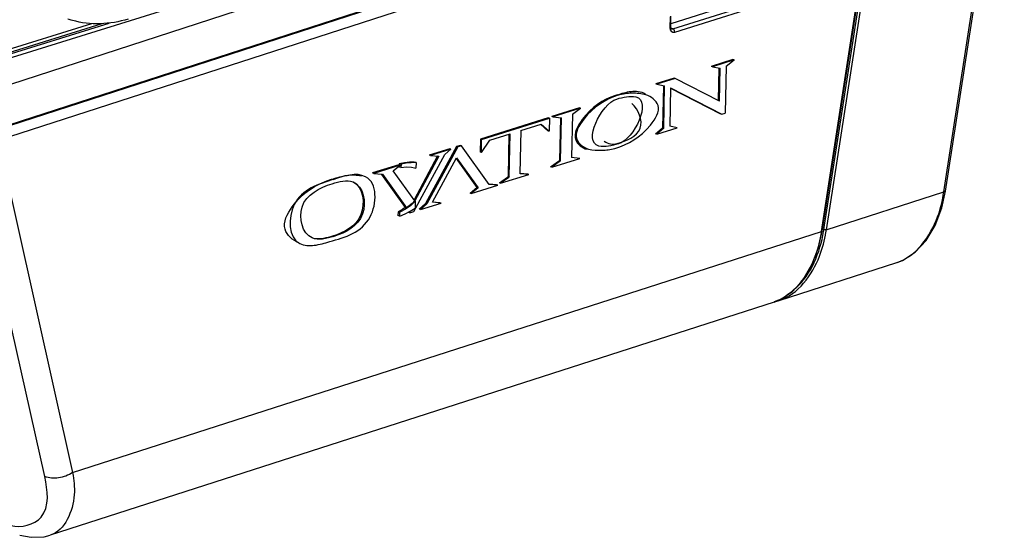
# Paper-space layout 'Sheet' of a CAD drawing. Header units: inches. Extents: x 0.2 to 10.8, y 0.2 to 8.3.
# Tile 318 of 545: x 5.688 to 6.384, y 6.23 to 6.596. Entities that reach past the tile are written whole.
import ezdxf

# ---------------------------------------------------------------- set-up
doc = ezdxf.new("R2010")
doc.units = ezdxf.units.IN
doc.header["$MEASUREMENT"] = 0
doc.layers.get('0').update_dxf_attribs({"lineweight": 5})

psp = doc.layouts.new('Sheet')

# ---------------------------------------------------------------- linework, layer by layer
at = {"color": 0, "linetype": 'ByBlock', "lineweight": -3}
for p, q in [((5.656677, 6.561287), (6.355892, 6.778893)), ((5.654846, 6.541591), (6.356263, 6.769912)), ((6.342876, 6.474606), (6.384395, 6.742527)), ((6.341582, 6.474049), (6.383101, 6.741969)), ((6.311978, 6.726076), (5.634964, 6.506593)), ((6.302911, 6.722153), (5.672363, 6.51835)), ((5.672619, 6.51065), (6.2962, 6.712202)), ((6.254974, 6.44616), (6.2962, 6.712202)), ((6.255437, 6.446359), (6.296664, 6.712405)), ((6.256791, 6.447563), (6.298019, 6.71361)), ((6.299715, 6.713338), (6.258487, 6.447291)), ((6.149967, 6.589393), (6.249292, 6.620628)), ((6.151253, 6.587149), (6.250583, 6.618385)), ((6.1999, 6.609094), (6.148502, 6.592931)), ((6.148013, 6.597852), (6.147856, 6.590421)), ((6.148459, 6.590904), (6.148616, 6.59834)), ((5.65689, 6.564119), (5.751236, 6.59348)), ((5.656995, 6.565506), (5.746123, 6.593244)), ((5.657161, 6.56771), (5.738816, 6.593114)), ((6.147856, 6.590421), (6.148128, 6.588784)), ((6.149967, 6.589393), (6.148683, 6.589768)), ((6.192363, 6.567641), (6.17713, 6.562851)), ((6.178004, 6.562603), (6.17713, 6.562851)), ((6.193236, 6.567393), (6.178004, 6.562603)), ((6.178004, 6.562603), (6.183358, 6.561601)), ((6.18248, 6.56162), (6.181989, 6.538759)), ((6.182858, 6.538313), (6.183358, 6.561601)), ((6.187624, 6.562924), (6.186913, 6.529762)), ((6.187624, 6.562924), (6.193236, 6.567393)), ((6.193236, 6.567393), (6.192363, 6.567641)), ((6.150778, 6.554565), (6.137807, 6.550486)), ((6.151651, 6.554317), (6.13868, 6.550238)), ((6.151651, 6.554317), (6.150778, 6.554565)), ((6.182858, 6.538313), (6.151651, 6.554317)), ((6.13868, 6.550238), (6.137807, 6.550486)), ((6.13868, 6.550238), (6.144073, 6.549203)), ((6.143195, 6.549222), (6.142557, 6.519489)), ((6.14343, 6.519241), (6.144073, 6.549203)), ((6.148279, 6.547689), (6.147696, 6.520499)), ((6.148197, 6.54753), (6.183691, 6.529272)), ((6.148279, 6.547689), (6.184564, 6.529023)), ((6.11048, 6.542712), (6.109398, 6.542306)), ((6.11048, 6.542712), (6.1094, 6.542378)), ((6.11048, 6.542712), (6.11136, 6.542466)), ((6.083806, 6.533506), (6.064271, 6.527364)), ((6.084679, 6.533258), (6.065144, 6.527116)), ((6.078832, 6.528959), (6.084679, 6.533258)), ((6.084679, 6.533258), (6.083806, 6.533506)), ((6.061747, 6.52657), (6.013797, 6.511493)), ((6.01467, 6.511245), (6.06262, 6.526322)), ((6.06262, 6.526322), (6.061747, 6.52657)), ((6.06262, 6.526322), (6.062422, 6.517066)), ((6.065144, 6.527116), (6.064271, 6.527364)), ((6.065144, 6.527116), (6.071222, 6.526557)), ((6.070344, 6.526576), (6.069695, 6.496334)), ((6.070568, 6.496086), (6.071222, 6.526557)), ((6.078832, 6.528959), (6.078178, 6.49847)), ((6.184564, 6.529023), (6.186913, 6.529762)), ((6.042289, 6.517527), (6.056705, 6.52206)), ((6.05645, 6.521768), (6.061549, 6.517314)), ((6.056705, 6.52206), (6.062422, 6.517066)), ((6.137762, 6.515212), (6.142557, 6.519489)), ((6.138635, 6.514964), (6.153076, 6.519505)), ((6.14343, 6.519241), (6.142557, 6.519489)), ((6.153076, 6.519505), (6.147696, 6.520499)), ((6.020481, 6.510669), (6.034898, 6.515203)), ((6.034013, 6.514925), (6.033371, 6.484954)), ((6.034244, 6.484706), (6.034898, 6.515203)), ((6.042289, 6.517527), (6.041635, 6.48703)), ((6.062422, 6.517066), (6.061549, 6.517314)), ((6.138635, 6.514964), (6.137762, 6.515212)), ((6.14343, 6.519241), (6.138635, 6.514964)), ((5.672619, 6.51065), (5.725337, 6.275607)), ((5.996933, 6.50619), (5.974907, 6.465825)), ((5.997806, 6.505942), (5.97578, 6.465577)), ((5.999635, 6.50704), (5.996933, 6.50619)), ((5.997806, 6.505942), (5.996933, 6.50619)), ((6.000508, 6.506791), (5.997806, 6.505942)), ((6.000508, 6.506791), (5.999635, 6.50704)), ((6.019943, 6.479445), (6.000508, 6.506791)), ((6.013797, 6.511493), (6.013599, 6.502238)), ((6.01467, 6.511245), (6.013797, 6.511493)), ((6.014472, 6.50199), (6.01467, 6.511245)), ((6.014472, 6.50199), (6.020481, 6.510669)), ((6.110447, 6.508269), (6.111328, 6.508024)), ((5.70559, 6.272793), (5.654955, 6.498545)), ((5.966584, 6.460155), (5.988611, 6.500522)), ((5.983536, 6.499577), (5.966887, 6.468599)), ((5.984409, 6.499329), (5.967463, 6.467799)), ((5.992063, 6.504658), (5.977568, 6.500101)), ((5.978441, 6.499853), (5.977568, 6.500101)), ((5.992936, 6.50441), (5.978441, 6.499853)), ((5.978441, 6.499853), (5.984409, 6.499329)), ((5.988611, 6.500522), (5.992936, 6.50441)), ((5.992936, 6.50441), (5.992063, 6.504658)), ((6.014472, 6.50199), (6.013599, 6.502238)), ((6.084047, 6.497799), (6.078178, 6.49847)), ((5.956143, 6.493364), (5.937454, 6.487487)), ((5.957016, 6.493116), (5.938327, 6.487239)), ((5.952141, 6.489058), (5.957016, 6.493116)), ((5.957016, 6.493116), (5.956143, 6.493364)), ((5.95624, 6.492469), (5.956223, 6.491669)), ((5.957575, 6.491284), (5.956223, 6.491669)), ((5.956274, 6.494053), (5.95626, 6.493431)), ((5.960013, 6.494771), (5.956274, 6.494053)), ((5.956274, 6.494053), (5.957626, 6.493669)), ((5.957626, 6.493669), (5.957575, 6.491284)), ((5.965045, 6.491698), (5.967224, 6.491245)), ((5.968234, 6.494822), (5.966882, 6.495207)), ((5.968234, 6.494822), (5.968151, 6.490935)), ((5.979982, 6.466768), (5.996927, 6.498298)), ((5.996631, 6.497746), (6.011375, 6.477287)), ((5.996927, 6.498298), (6.012248, 6.477039)), ((6.063373, 6.491821), (6.069695, 6.496334)), ((6.064246, 6.491573), (6.063373, 6.491821)), ((6.064246, 6.491573), (6.084047, 6.497799)), ((6.070568, 6.496086), (6.064246, 6.491573)), ((6.070568, 6.496086), (6.069695, 6.496334)), ((5.938327, 6.487239), (5.937454, 6.487487)), ((5.938327, 6.487239), (5.944099, 6.486707)), ((5.943841, 6.486524), (5.960543, 6.463023)), ((5.944099, 6.486707), (5.944447, 6.486652)), ((5.944447, 6.486652), (5.961416, 6.462775)), ((5.967463, 6.467799), (5.952141, 6.489058)), ((5.967224, 6.491245), (5.968151, 6.490935)), ((6.027198, 6.480446), (6.032926, 6.484595)), ((6.028071, 6.480198), (6.048145, 6.48651)), ((6.033371, 6.484954), (6.032926, 6.484595)), ((6.033799, 6.484347), (6.032926, 6.484595)), ((6.034244, 6.484706), (6.033371, 6.484954)), ((6.034244, 6.484706), (6.033799, 6.484347)), ((6.04207, 6.486948), (6.041635, 6.48703)), ((6.047272, 6.486758), (6.041644, 6.487163)), ((6.04207, 6.486948), (6.041645, 6.487068)), ((6.048145, 6.48651), (6.04207, 6.486948)), ((5.909154, 6.483227), (5.910033, 6.482981)), ((6.007374, 6.472982), (6.026062, 6.478858)), ((6.020291, 6.479391), (6.019943, 6.479445)), ((6.020291, 6.479391), (6.019955, 6.479487)), ((6.025188, 6.479106), (6.019956, 6.479589)), ((6.026062, 6.478858), (6.020291, 6.479391)), ((6.028071, 6.480198), (6.027198, 6.480446)), ((6.033799, 6.484347), (6.028071, 6.480198)), ((6.006501, 6.47323), (6.011375, 6.477287)), ((6.007374, 6.472982), (6.006501, 6.47323)), ((6.012248, 6.477039), (6.007374, 6.472982)), ((6.012248, 6.477039), (6.011375, 6.477287)), ((6.258487, 6.447291), (6.341582, 6.474049)), ((5.967172, 6.467769), (5.965423, 6.465989)), ((5.967651, 6.467633), (5.967172, 6.467769)), ((5.967651, 6.467633), (5.967542, 6.462548)), ((5.970581, 6.461935), (5.974907, 6.465825)), ((5.971454, 6.461687), (5.985948, 6.466244)), ((5.97578, 6.465577), (5.971454, 6.461687)), ((5.97578, 6.465577), (5.974907, 6.465825)), ((5.985948, 6.466244), (5.979982, 6.466768)), ((5.985075, 6.466492), (5.979997, 6.466938)), ((5.955545, 6.46009), (5.955487, 6.457371)), ((5.956839, 6.456987), (5.955487, 6.457371)), ((5.955545, 6.46009), (5.956898, 6.459705)), ((5.956839, 6.456987), (5.956898, 6.459705)), ((5.961416, 6.462775), (5.960543, 6.463023)), ((5.963009, 6.459554), (5.962836, 6.459797)), ((5.963882, 6.459306), (5.963009, 6.459554)), ((5.963345, 6.460062), (5.963882, 6.459306)), ((5.963882, 6.459306), (5.966584, 6.460155)), ((5.964162, 6.460487), (5.967542, 6.462548)), ((5.971454, 6.461687), (5.970581, 6.461935)), ((5.725337, 6.275607), (6.254974, 6.44616)), ((5.909276, 6.442879), (5.910157, 6.442634)), ((6.225072, 6.397345), (6.30847, 6.424201)), ((6.221511, 6.396198), (5.709476, 6.231313)), ((6.222883, 6.396723), (6.225039, 6.397334))]:
    psp.add_line(p, q, dxfattribs=at)
for points in [[(6.149071, 6.589357), (6.149021, 6.589373), (6.148708, 6.589683), (6.148478, 6.590466), (6.148459, 6.590902)], [(6.148128, 6.588784), (6.148816, 6.587649), (6.149977, 6.587052), (6.151253, 6.587149)], [(5.957575, 6.491284), (5.961497, 6.491806), (5.965045, 6.491698)], [(5.968234, 6.494822), (5.964907, 6.494775), (5.961365, 6.49439), (5.957626, 6.493669)], [(5.966882, 6.495207), (5.963553, 6.495156), (5.960013, 6.494771)], [(6.308487, 6.424206), (6.312365, 6.425716), (6.321281, 6.431395), (6.329102, 6.439699), (6.335518, 6.450302), (6.340275, 6.462797), (6.342876, 6.474606)], [(5.967651, 6.467633), (5.964516, 6.464615), (5.960905, 6.461967), (5.956898, 6.459705)], [(5.965423, 6.465989), (5.9635, 6.464321), (5.961416, 6.462775)], [(5.960543, 6.463023), (5.958942, 6.461979), (5.957274, 6.461001), (5.955545, 6.46009)], [(5.956839, 6.456987), (5.960594, 6.458632), (5.964162, 6.460487)], [(6.221527, 6.396203), (6.226098, 6.398054), (6.234609, 6.403758), (6.242133, 6.41203), (6.248334, 6.422558), (6.252941, 6.434919), (6.255437, 6.446359)], [(6.255437, 6.446359), (6.255367, 6.446265), (6.254974, 6.44616)], [(5.687891, 6.231438), (5.696037, 6.229911), (5.705265, 6.230273), (5.709473, 6.231312)]]:
    psp.add_lwpolyline(points, dxfattribs=at)
for points, knots in [([(5.72514, 6.595345), (5.724615, 6.595494), (5.723569, 6.595806), (5.722532, 6.596144), (5.722015, 6.59632)], [0, 0, 0, 0, 0.4999238, 1, 1, 1, 1]), ([(6.148458, 6.590894), (6.148451, 6.590764), (6.148225, 6.590544), (6.147984, 6.590457), (6.147856, 6.590416)], [0, 0, 0, 0, 0.4915684, 1, 1, 1, 1]), ([(6.149071, 6.589357), (6.149211, 6.589318), (6.149517, 6.589287), (6.149818, 6.589346), (6.149967, 6.589393)], [0, 0, 0, 0, 0.4803052, 1, 1, 1, 1]), ([(6.151258, 6.587151), (6.15127, 6.587666), (6.151025, 6.588572), (6.150338, 6.589288), (6.149967, 6.589393)], [0, 0, 0, 0, 0.5720352, 1, 1, 1, 1]), ([(6.1094, 6.542378), (6.100115, 6.539517), (6.088302, 6.531038), (6.07741, 6.511745), (6.08588, 6.505031), (6.089297, 6.504232)], [0, 0, 0, 0, 0.5331162, 0.8074952, 1, 1, 1, 1]), ([(6.11136, 6.542466), (6.101928, 6.53954), (6.089696, 6.53165), (6.078016, 6.512096), (6.086782, 6.505312), (6.090317, 6.5044)], [0, 0, 0, 0, 0.5322765, 0.8032155, 1, 1, 1, 1]), ([(6.108813, 6.504905), (6.118486, 6.507627), (6.131005, 6.515209), (6.143417, 6.534766), (6.134506, 6.541631), (6.130878, 6.542702)], [0, 0, 0, 0, 0.5343716, 0.7988979, 1, 1, 1, 1]), ([(6.11034, 6.539799), (6.112552, 6.54049), (6.116937, 6.541536), (6.121567, 6.541776), (6.123714, 6.541298)], [0, 0, 0, 0, 0.5130263, 1, 1, 1, 1]), ([(6.11048, 6.542712), (6.113726, 6.543719), (6.120138, 6.545912), (6.127237, 6.545149), (6.130282, 6.543789)], [0, 0, 0, 0, 0.50473, 1, 1, 1, 1]), ([(6.130878, 6.542702), (6.127703, 6.543639), (6.121063, 6.544285), (6.114469, 6.54343), (6.11136, 6.542466)], [0, 0, 0, 0, 0.5042864, 1, 1, 1, 1]), ([(6.110447, 6.508269), (6.116754, 6.510103), (6.132287, 6.516192), (6.125594, 6.53253), (6.120975, 6.536555)], [0, 0, 0, 0, 0.5173925, 1, 1, 1, 1]), ([(6.111328, 6.508024), (6.109053, 6.507362), (6.104568, 6.506328), (6.099837, 6.50606), (6.097642, 6.506544)], [0, 0, 0, 0, 0.5130946, 1, 1, 1, 1]), ([(6.101323, 6.509918), (6.102733, 6.509088), (6.10569, 6.507824), (6.108988, 6.507845), (6.110447, 6.508269)], [0, 0, 0, 0, 0.5184187, 1, 1, 1, 1]), ([(6.090317, 6.5044), (6.093344, 6.503619), (6.099639, 6.503213), (6.105842, 6.504069), (6.108813, 6.504905)], [0, 0, 0, 0, 0.5032452, 1, 1, 1, 1]), ([(5.907224, 6.438951), (5.917948, 6.441986), (5.940259, 6.448477), (5.941098, 6.480448), (5.932622, 6.484821)], [0, 0, 0, 0, 0.5388742, 1, 1, 1, 1]), ([(5.909154, 6.483227), (5.912529, 6.484282), (5.919153, 6.486318), (5.926329, 6.486283), (5.92959, 6.48537)], [0, 0, 0, 0, 0.5108053, 1, 1, 1, 1]), ([(5.885329, 6.438202), (5.881106, 6.439803), (5.871625, 6.448067), (5.883115, 6.470331), (5.89724, 6.479445), (5.907757, 6.482788)], [0, 0, 0, 0, 0.2135643, 0.4782335, 1, 1, 1, 1]), ([(5.910033, 6.482981), (5.899486, 6.479687), (5.877406, 6.473079), (5.877671, 6.441596), (5.886046, 6.437599)], [0, 0, 0, 0, 0.5435466, 1, 1, 1, 1]), ([(5.894745, 6.441588), (5.887738, 6.444664), (5.882112, 6.468486), (5.90029, 6.477182), (5.908829, 6.479875)], [0, 0, 0, 0, 0.4608024, 1, 1, 1, 1]), ([(5.907757, 6.482788), (5.90799, 6.482861), (5.908455, 6.483008), (5.908921, 6.483154), (5.909154, 6.483227)], [0, 0, 0, 0, 0.4995957, 1, 1, 1, 1]), ([(5.908829, 6.479875), (5.911348, 6.480669), (5.916175, 6.482065), (5.921485, 6.482037), (5.923733, 6.481172)], [0, 0, 0, 0, 0.522936, 1, 1, 1, 1]), ([(5.923734, 6.481118), (5.930826, 6.477692), (5.934033, 6.453792), (5.917309, 6.445272), (5.909276, 6.442879)], [0, 0, 0, 0, 0.484464, 1, 1, 1, 1]), ([(5.923733, 6.481172), (5.931082, 6.478343), (5.935588, 6.45387), (5.918382, 6.445085), (5.910157, 6.442634)], [0, 0, 0, 0, 0.47851, 1, 1, 1, 1]), ([(6.308486, 6.424208), (6.322202, 6.428644), (6.336181, 6.448499), (6.340703, 6.468096), (6.341582, 6.474049)], [0, 0, 0, 0, 0.7055103, 1, 1, 1, 1]), ([(6.342876, 6.474606), (6.34273, 6.474416), (6.342336, 6.474087), (6.341829, 6.474031), (6.341582, 6.474049)], [0, 0, 0, 0, 0.4919947, 1, 1, 1, 1]), ([(5.909276, 6.442879), (5.907131, 6.442241), (5.902965, 6.441053), (5.898538, 6.44068), (5.896459, 6.441001)], [0, 0, 0, 0, 0.5154117, 1, 1, 1, 1]), ([(6.254974, 6.44616), (6.254062, 6.440222), (6.249454, 6.420569), (6.235327, 6.400695), (6.22151, 6.39629)], [0, 0, 0, 0, 0.2929226, 1, 1, 1, 1]), ([(6.225072, 6.397345), (6.238539, 6.401666), (6.252486, 6.420787), (6.257245, 6.439917), (6.25823, 6.445705)], [0, 0, 0, 0, 0.7066554, 1, 1, 1, 1]), ([(6.256558, 6.446131), (6.256598, 6.446369), (6.256678, 6.446846), (6.256753, 6.447324), (6.256791, 6.447563)], [0, 0, 0, 0, 0.4994828, 1, 1, 1, 1]), ([(6.258487, 6.447291), (6.258193, 6.447262), (6.257613, 6.447314), (6.257046, 6.447447), (6.256791, 6.447563)], [0, 0, 0, 0, 0.5134285, 1, 1, 1, 1]), ([(6.25823, 6.445705), (6.258275, 6.445969), (6.258363, 6.446497), (6.258446, 6.447026), (6.258487, 6.447291)], [0, 0, 0, 0, 0.4995562, 1, 1, 1, 1]), ([(5.886046, 6.437599), (5.889152, 6.436116), (5.896814, 6.435798), (5.903624, 6.437933), (5.907224, 6.438951)], [0, 0, 0, 0, 0.4792074, 1, 1, 1, 1]), ([(5.910157, 6.442634), (5.907545, 6.441855), (5.902558, 6.440385), (5.897032, 6.440584), (5.894745, 6.441588)], [0, 0, 0, 0, 0.5219298, 1, 1, 1, 1]), ([(5.725337, 6.275607), (5.722384, 6.273646), (5.715762, 6.271429), (5.708608, 6.271555), (5.70559, 6.272793)], [0, 0, 0, 0, 0.5206899, 1, 1, 1, 1]), ([(5.725337, 6.275607), (5.726229, 6.270452), (5.728231, 6.254781), (5.719999, 6.234745), (5.709434, 6.231393)], [0, 0, 0, 0, 0.3206162, 1, 1, 1, 1]), ([(5.68165, 6.238268), (5.688786, 6.236241), (5.710523, 6.241914), (5.707681, 6.263468), (5.70559, 6.272793)], [0, 0, 0, 0, 0.4370183, 1, 1, 1, 1])]:
    psp.add_open_spline(points, degree=3, knots=knots, dxfattribs=at)
for points in [[(5.764523, 6.596277), (5.751985, 6.592375), (5.737771, 6.591756), (5.72514, 6.595345)], [(6.123714, 6.541298), (6.135266, 6.538724), (6.122692, 6.51133), (6.111328, 6.508024)], [(6.097642, 6.506544), (6.086054, 6.509097), (6.099015, 6.536259), (6.11034, 6.539799)], [(5.932622, 6.484821), (5.925908, 6.488285), (5.917244, 6.485233), (5.910033, 6.482981)], [(6.236683, 6.405933), (6.247877, 6.415839), (6.25405, 6.431395), (6.256558, 6.446131)]]:
    psp.add_open_spline(points, degree=3, dxfattribs=at)

doc.saveas('drawing.dxf')
